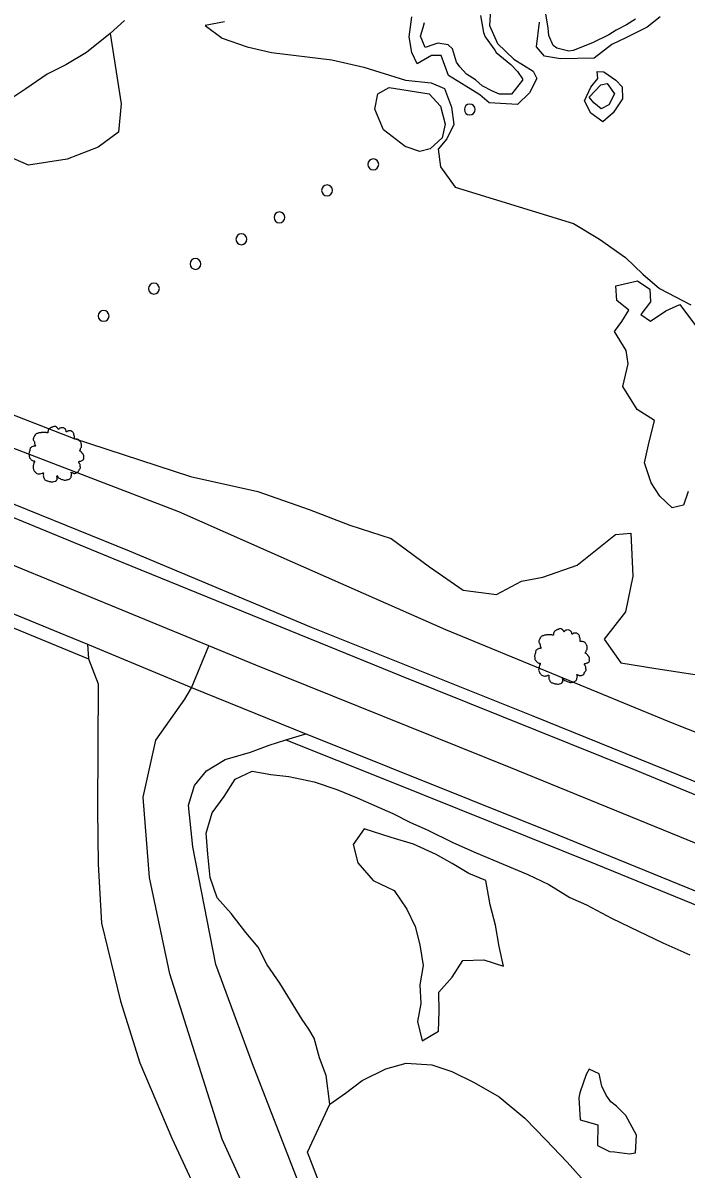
# Model space of a CAD drawing. Extents: x 2160437 to 2172832, y 205694 to 212444.
# Drawn here: x 2161037.4 to 2161220.9, y 211211 to 211528.1 of the extents above; entities that cross this region are included whole.
import ezdxf

# ---------------------------------------------------------------- set-up
doc = ezdxf.new("R2010")
doc.units = 0
for name, color, linetype in [('Default', 7, 'Continuous'), ('RD_EX_Driveway', 7, 'Continuous'), ('RD_EX_H2O', 7, 'Continuous'), ('RD_EX_LaneStripe', 7, 'Continuous'), ('RD_EX_Road', 7, 'Continuous'), ('RD_EX_Road_Post', 7, 'Continuous'), ('RD_EX_VEG', 7, 'Continuous'), ('RD_EX_VEG_ShrubLine', 7, 'Continuous'), ('RD_EX_VEG_TreeLine', 7, 'Continuous')]:
    doc.layers.add(name, color=color, linetype=linetype)

# ---------------------------------------------------------------- blocks, each defined once
blk = doc.blocks.new('POST')
at = {"layer": 'Default'}
for start, end in [(90, 270), (270, 90)]:
    blk.add_arc((0, 0), 0.0417, start, end, dxfattribs=at)
blk = doc.blocks.new('T2')
at = {"layer": 'RD_EX_VEG'}
for points in [[(0.05, 7.21), (-0.25, 7.24), (-0.57, 7.14), (-0.82, 7.04), (-1.05, 6.96), (-1.27, 6.86), (-1.57, 6.69), (-1.8, 6.49), (-1.92, 6.24), (-1.97, 6.01), (-2.02, 5.74), (-2.02, 5.56), (-2.15, 5.54), (-2.3, 5.56), (-2.55, 5.64), (-2.8, 5.64), (-3.05, 5.64), (-3.4, 5.61), (-3.75, 5.61), (-4.02, 5.56), (-4.35, 5.51), (-4.72, 5.39), (-5.07, 5.26), (-5.37, 5.01), (-5.62, 4.54), (-5.75, 4.19), (-5.9, 3.94), (-5.75, 3.49), (-5.57, 3.14), (-5.55, 2.94), (-5.47, 2.52), (-5.37, 2.29), (-5.25, 2.09), (-5.32, 2.07), (-5.7, 2.02), (-6, 1.92), (-6.42, 1.69), (-6.64, 1.47), (-6.74, 1.14), (-6.77, 0.79), (-6.87, 0.59), (-6.94, 0.32), (-6.97, 0.24), (-7.02, -0.08), (-6.92, -0.53), (-6.89, -0.88), (-6.77, -1.11), (-6.62, -1.28), (-6.44, -1.53), (-6.05, -1.76), (-5.72, -1.86), (-5.52, -1.88), (-5.7, -2.38), (-5.75, -2.73), (-5.87, -3.13), (-5.87, -3.21), (-5.92, -3.68), (-5.77, -4.01), (-5.7, -4.38), (-5.52, -4.61), (-5.25, -4.91), (-4.92, -5.13), (-4.42, -5.26), (-4.02, -5.23), (-3.45, -5.06), (-3.2, -4.98), (-3.22, -5.16), (-3.2, -5.53), (-3.2, -5.96), (-3.05, -6.28), (-2.95, -6.56), (-2.8, -6.81), (-2.47, -7.03), (-2.07, -7.11), (-1.65, -7.26), (-1.2, -7.33), (-0.7, -7.36), (-0.1, -7.21), (0.18, -7.08), (0.28, -6.91), (0.48, -6.53), (0.43, -6.31), (0.45, -5.71), (0.55, -5.88), (0.73, -6.23), (1.23, -6.53), (1.63, -6.71), (2.1, -6.86), (2.4, -6.93), (2.88, -6.86), (3.25, -6.78), (3.63, -6.66), (3.93, -6.38), (4.1, -6.11), (4.15, -5.83), (4.23, -5.46), (4.28, -5.28)], [(4.28, -5.28), (4.2, -5.11), (4.15, -4.86), (4.23, -4.88), (4.4, -4.93), (4.68, -5.06), (4.9, -5.13), (5.23, -5.11), (5.5, -5.01), (5.95, -4.73), (6.22, -4.26), (6.5, -3.86), (6.57, -3.53), (6.52, -3.31), (6.5, -2.81), (6.3, -2.56), (6.25, -2.43), (6.15, -2.03), (6.22, -1.98), (6.5, -1.93), (6.87, -1.81), (7.15, -1.68), (7.37, -1.51), (7.45, -1.28), (7.42, -0.88), (7.47, -0.48), (7.4, -0.33), (7.3, -0.18), (7.22, 0.02), (7.07, 0.17), (6.97, 0.32), (6.87, 0.42), (6.75, 0.57), (6.57, 0.69), (6.42, 0.74), (6.37, 0.89), (6.52, 1.09), (6.57, 1.19), (6.6, 1.42), (6.82, 1.77), (6.87, 2.17), (6.82, 2.59), (6.77, 2.87), (6.62, 3.14), (6.42, 3.39), (6.3, 3.56), (6.12, 3.69), (5.8, 3.81), (5.55, 3.86), (5.2, 3.86), (5, 3.91), (5.03, 3.96), (5.03, 4.11), (5.03, 4.39), (4.95, 4.84), (4.8, 5.34), (4.8, 5.36), (4.7, 5.61), (4.48, 5.81), (4.3, 5.91), (4.1, 6.04), (3.85, 6.06), (3.55, 6.06), (3.28, 6.01), (3.08, 5.91), (2.9, 5.79), (2.83, 5.94), (2.73, 6.24), (2.68, 6.39), (2.53, 6.56), (2.3, 6.76), (1.85, 6.89), (1.23, 6.81), (0.93, 6.61), (0.78, 6.44), (0.73, 6.56), (0.53, 6.76), (0.43, 6.94), (0.25, 7.06), (0.1, 7.16), (0, 7.21)]]:
    blk.add_spline(points, degree=3, dxfattribs=at)

msp = doc.modelspace()

# ---------------------------------------------------------------- linework, layer by layer
at = {"layer": 'RD_EX_Driveway'}
for points in [[(2161055.24, 211356.18), (2161055.51, 211352.11), (2161058.21, 211345.22), (2161057.98, 211310.32), (2161058.2, 211295.34), (2161059.12, 211279), (2161064.35, 211257.38), (2161069.68, 211240.32), (2161078.61, 211219.51), (2161088.27, 211198.63), (2161102.02, 211170.05), (2161113.86, 211147.99), (2161130.51, 211113.93), (2161142.81, 211089.63), (2161162.43, 211054.05), (2161176.85, 211028.93), (2161196.83, 210984.5)], [(2161218.31, 210999.33), (2161192.48, 211049.19), (2161155.44, 211120.27), (2161127.94, 211172.82), (2161115.92, 211201.34), (2161100.94, 211240.05), (2161090.77, 211267.59), (2161084.35, 211300.14), (2161083.18, 211311.68), (2161084.87, 211317.08), (2161088.18, 211321.14), (2161093.34, 211324.33), (2161100.37, 211326.3), (2161105.52, 211328.21), (2161110.16, 211329.77), (2161115.64, 211331.4)]]:
    msp.add_lwpolyline(points, dxfattribs=at)
at = {"layer": 'RD_EX_H2O'}
for points in [[(2161166.86, 211533.06), (2161166.5, 211527.4), (2161168.7, 211522.41), (2161173.17, 211518.1), (2161178.56, 211514.73), (2161179.61, 211512.69), (2161177.52, 211508.72), (2161174.23, 211505.49), (2161166.39, 211505.94), (2161163.78, 211508.17), (2161159.91, 211510.61), (2161155.16, 211513.55), (2161153.07, 211519.04), (2161150.41, 211519.11), (2161146.5, 211516.8), (2161145.02, 211519.87), (2161144.27, 211524.21), (2161144.95, 211529.75)], [(2161213.66, 211529.76), (2161210.08, 211526.92), (2161204.42, 211524.07), (2161200.29, 211522.12), (2161195.44, 211518.38), (2161186.09, 211518.13), (2161181.74, 211518.94), (2161179.45, 211521.48), (2161180.33, 211528.35)], [(2161093.19, 211528.42), (2161087.82, 211527.38), (2161092.55, 211523.88), (2161099.46, 211521.5), (2161106.18, 211519.9), (2161122.88, 211517.9), (2161131.74, 211515.86), (2161143.19, 211512.24), (2161150.32, 211511.5), (2161154.03, 211509.96), (2161155.95, 211504.81), (2161156.57, 211499.98), (2161154.7, 211495.99), (2161152.28, 211493.12), (2161152.93, 211488.23), (2161156.96, 211482.69), (2161189.73, 211472.63), (2161196.91, 211468.22), (2161204.09, 211463.18), (2161208.95, 211458.57), (2161213.52, 211454.65), (2161222.21, 211450.07)]]:
    msp.add_lwpolyline(points, dxfattribs=at)
msp.add_lwpolyline([(2161194.5, 211510.28), (2161196.43, 211512.71), (2161196.23, 211514.62), (2161198.12, 211514.52), (2161201.4, 211512.23), (2161203.16, 211510.42), (2161203.26, 211507.07), (2161200.66, 211503.24), (2161197.85, 211500.75), (2161194.55, 211503.11), (2161192.73, 211506.57)], close=True, dxfattribs=at)
at = {"layer": 'RD_EX_LaneStripe'}
for points in [[(2161313.27, 211264.6), (2161243.32, 211292.98), (2161172.39, 211321.94), (2161101.86, 211350.38), (2161088.83, 211355.74), (2161030.92, 211379.58), (2160958.6, 211409.12), (2160914.08, 211427.02), (2160866.52, 211446.42), (2160807.69, 211470.39), (2160755.29, 211491.95)], [(2161207.84, 210990.9), (2161179, 211047.19), (2161145.99, 211109.65), (2161115.02, 211169.84), (2161092.54, 211219.19), (2161078, 211265.01), (2161072.36, 211291.63), (2161070.64, 211313.86), (2161074.13, 211329.62), (2161082.17, 211340.97), (2161083.98, 211344.15), (2161088.83, 211355.74)]]:
    msp.add_lwpolyline(points, dxfattribs=at)
at = {"layer": 'RD_EX_Road'}
for points in [[(2160759.52, 211507.49), (2160776.76, 211501.45), (2160797.69, 211492.55), (2160883.23, 211456.65), (2160929.81, 211437.3), (2160996.12, 211410.66), (2161066.77, 211382.02), (2161117.09, 211360.94), (2161178.47, 211336.33), (2161226.02, 211317.11), (2161284.16, 211293.28), (2161319.97, 211278.3)], [(2161318.72, 211275.71), (2161259.77, 211299.48), (2161207.02, 211321.22), (2161142.16, 211347.35), (2161062.6, 211379.76), (2161018.64, 211397.79), (2160975.19, 211415.58), (2160924.71, 211436.19), (2160852.42, 211465.68), (2160785.13, 211493.08), (2160758.35, 211504.2)], [(2160750.75, 211480.71), (2160799.35, 211460.67), (2160872.87, 211430.45), (2160928.96, 211407.72), (2160987.67, 211383.93), (2161049.11, 211358.69), (2161055.24, 211356.18), (2161084.03, 211344.24), (2161115.64, 211331.4), (2161116.89, 211330.9), (2161182.93, 211304.43), (2161230.86, 211284.89), (2161308.93, 211252.7)], [(2160749.45, 211477.45), (2160787.08, 211461.89), (2160832.84, 211442.88), (2160844.69, 211437.92), (2160867.15, 211428.64), (2160896.23, 211416.95), (2160937.96, 211400.63), (2160971.37, 211386.8), (2161006.95, 211372.17), (2161055.51, 211352.11)], [(2161110.16, 211329.77), (2161138.39, 211318.46), (2161196.21, 211295.2), (2161281.27, 211260.42), (2161308.73, 211249.2)]]:
    msp.add_lwpolyline(points, dxfattribs=at)
at = {"layer": 'RD_EX_VEG_ShrubLine'}
for points in [[(2161206.91, 211529.12), (2161204.37, 211527.6), (2161201.55, 211526.1), (2161199.47, 211524.84), (2161194.96, 211522.54), (2161194.96, 211522.54), (2161189.67, 211520.47), (2161188.41, 211520.24), (2161188.41, 211520.24), (2161185.14, 211521.08), (2161184.12, 211521.89), (2161182.93, 211524.63), (2161182.71, 211526.7), (2161181.81, 211532.14)], [(2161164.01, 211530.18), (2161164.78, 211525.49), (2161165.28, 211524.28), (2161167.92, 211520.53), (2161168.35, 211519.94), (2161172.4, 211516.6), (2161174.19, 211514.68), (2161175.62, 211512.59), (2161175.59, 211512.26), (2161172.55, 211508.36), (2161172.55, 211508.36), (2161169.27, 211508.4), (2161167.27, 211509.25), (2161164.45, 211510.7), (2161162.6, 211512.35), (2161160.1, 211513.88), (2161158.28, 211515.98), (2161157.38, 211517.2), (2161156.24, 211520.96), (2161155, 211522.04), (2161152.17, 211522.46), (2161151.05, 211522.15), (2161148.7, 211521.31), (2161147.37, 211524.4), (2161148.08, 211526.86), (2161148.52, 211528.22)], [(2161061.55, 211525.2), (2161064.56, 211505.67), (2161063.81, 211497.9), (2161058.21, 211493.72), (2161049.65, 211490.41), (2161038.95, 211488.77), (2161028.86, 211493.11)], [(2161221.44, 211398.45), (2161220.13, 211394.65), (2161217.06, 211393.89), (2161213.63, 211397.18), (2161211.22, 211400.82), (2161209.38, 211406.35), (2161210.44, 211411.37), (2161212.16, 211418.12), (2161207.35, 211421.17), (2161203.33, 211427.51), (2161204.88, 211433.75), (2161204.31, 211437.49), (2161201.11, 211442.7), (2161203.13, 211445.5), (2161205.04, 211448.57), (2161201.7, 211451.3), (2161201.45, 211455.35), (2161207.44, 211456.69), (2161210.89, 211454.44), (2161211.02, 211450.9), (2161208.35, 211447.42), (2161211.04, 211445.56), (2161215.23, 211448.42), (2161219.15, 211450.17), (2161225.15, 211442.19)], [(2161000.77, 211432.85), (2161051.3, 211413.22), (2161083.77, 211402.56), (2161102.4, 211398.42), (2161116.61, 211393.48), (2161127.83, 211389.1), (2161139.26, 211385.43), (2161149.86, 211377.62), (2161159.22, 211371.18), (2161168.38, 211369.93), (2161175.37, 211373.59), (2161181.23, 211374.76), (2161190.73, 211378.1), (2161201.37, 211386.5), (2161205.6, 211386.89), (2161206.15, 211375.06), (2161204.08, 211365.11), (2161198.23, 211357.57), (2161202.82, 211351.08), (2161212.52, 211349.47), (2161229.43, 211346.91)], [(2161279.5, 211309.64), (2161216.16, 211334.74), (2161154.35, 211360.18), (2161111.98, 211378.9), (2161080.51, 211392.8), (2161004.01, 211422.12)], [(2161122.34, 211228.92), (2161121.28, 211236.81), (2161119.44, 211241.7), (2161117.93, 211247.19), (2161116.44, 211249.66), (2161114.66, 211252.38), (2161111.41, 211257.61), (2161108.42, 211262.39), (2161104.99, 211267.47), (2161102.44, 211272.33), (2161099.02, 211276.43), (2161095.02, 211281.66), (2161091.15, 211286.02), (2161089.16, 211291.61), (2161088.51, 211298.1), (2161088.07, 211303.92), (2161089.75, 211309.53), (2161093.02, 211314.07), (2161096.14, 211318.8), (2161100.8, 211321.03), (2161105.94, 211320.1), (2161110.94, 211319.63), (2161117.92, 211318.15), (2161124.19, 211316), (2161129.87, 211313.72), (2161134.5, 211311.68), (2161139.77, 211309.35), (2161144.65, 211306.85), (2161149.24, 211304.83), (2161156.29, 211301.35), (2161162.83, 211298.5), (2161170.29, 211295.3), (2161177.11, 211292.44), (2161182.88, 211289.71), (2161188.73, 211286.14), (2161193.32, 211284.12), (2161200.26, 211280.39), (2161207.72, 211276.78), (2161214.41, 211273.52), (2161221.91, 211270.25)]]:
    msp.add_lwpolyline(points, dxfattribs=at)
for points in [[(2161134.75, 211504.26), (2161135.55, 211508.47), (2161138.72, 211510.22), (2161149.81, 211508.5), (2161152.9, 211505.08), (2161154.25, 211500.12), (2161153.38, 211496.29), (2161150.09, 211493.26), (2161147.22, 211492.53), (2161143.1, 211493.93), (2161137.12, 211498.5)], [(2161194.08, 211507.51), (2161197.28, 211510.99), (2161199.04, 211511.29), (2161201.11, 211508.44), (2161199.47, 211505.47), (2161197.37, 211504.28), (2161195.35, 211505.95)], [(2161131.76, 211305.1), (2161128.76, 211300.78), (2161130.04, 211295.69), (2161134.31, 211290.8), (2161140.09, 211288.07), (2161143.59, 211282.89), (2161145.88, 211278.09), (2161147.23, 211273.02), (2161148.11, 211267.29), (2161147.21, 211261.97), (2161147.52, 211256.78), (2161146.54, 211251.79), (2161147.83, 211246.45), (2161152.4, 211249.13), (2161152.52, 211254.52), (2161152.46, 211259.88), (2161156.19, 211264.04), (2161159.11, 211268.68), (2161164.91, 211268.83), (2161170.34, 211267.13), (2161169.19, 211272.52), (2161168.18, 211278.48), (2161166.64, 211284.04), (2161165.46, 211290.77), (2161160.73, 211292.73), (2161156.14, 211295.51), (2161151.7, 211297.98), (2161145.41, 211300.83), (2161139.26, 211302.75)], [(2161196.44, 211223.22), (2161196.33, 211217.48), (2161199.65, 211215.86), (2161201.03, 211215.7), (2161205.2, 211215.2), (2161206.87, 211215.43), (2161207.13, 211220.35), (2161207.13, 211220.35), (2161204.25, 211225.77), (2161201.65, 211228.33), (2161200.07, 211229.57), (2161198.77, 211231.44), (2161197.52, 211233.91), (2161196.87, 211237.34), (2161194.03, 211238.62), (2161193.19, 211237.15), (2161191.45, 211232.03), (2161191.22, 211230.63), (2161191.55, 211224.57)]]:
    msp.add_lwpolyline(points, close=True, dxfattribs=at)
at = {"layer": 'RD_EX_VEG_TreeLine'}
for points in [[(2161065.47, 211528.75), (2161061.55, 211525.2), (2161055, 211519.94), (2161049.27, 211516.51), (2161044.04, 211513.9), (2161038.15, 211509.85), (2161033.5, 211506.75)], [(2161118.89, 211208.49), (2161116.1, 211215.65), (2161122.34, 211228.92), (2161126.63, 211232.01), (2161131.2, 211235.47), (2161137.79, 211238.66), (2161143.42, 211240.26), (2161150.51, 211239.83), (2161156.07, 211237.94), (2161162.24, 211234.91), (2161169.11, 211230.92), (2161176.26, 211225.06), (2161182.09, 211219.03), (2161187.97, 211212.86), (2161193.39, 211206.77)]]:
    msp.add_lwpolyline(points, dxfattribs=at)

# ---------------------------------------------------------------- block references
at = {"layer": 'RD_EX_Road_Post', "xscale": 36, "yscale": 36}
for p in [(2161161.02, 211504.14), (2161134.33, 211488.95), (2161121.53, 211481.77), (2161108.35, 211474.28), (2161097.82, 211468.22), (2161085.12, 211461.4), (2161073.64, 211454.59), (2161059.7, 211447.03)]:
    msp.add_blockref('POST', p, dxfattribs=at)
at = {"layer": 'RD_EX_VEG', "xscale": 1.0499999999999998, "yscale": 1.0499999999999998}
for p in [(2161046.38, 211408.85), (2161186.3, 211352.89)]:
    msp.add_blockref('T2', p, dxfattribs=at)

doc.saveas('drawing.dxf')
